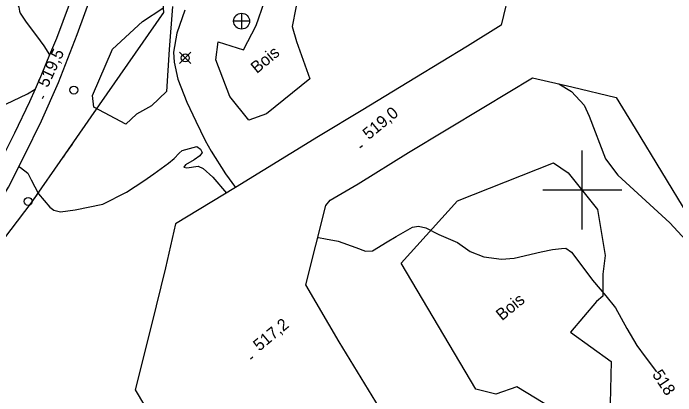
# Model space of a CAD drawing. Extents: x 347059 to 352153, y 6073752 to 6078601.
# Drawn here: x 349284.5 to 349535.4, y 6074922.1 to 6075066.9 of the extents above; entities that cross this region are included whole.
import ezdxf

# ---------------------------------------------------------------- set-up
doc = ezdxf.new("R2010")
doc.units = 0
for name, color, linetype in [('Level 1', 7, 'Continuous'), ('Level 16', 7, 'Continuous'), ('Level 19', 7, 'Continuous'), ('Level 2', 7, 'Continuous'), ('Level 21', 7, 'Continuous'), ('Level 22', 7, 'Continuous'), ('Level 25', 7, 'Continuous'), ('Level 3', 7, 'Continuous'), ('Level 36', 7, 'Continuous'), ('Level 37', 7, 'Continuous'), ('Level 44', 7, 'Continuous'), ('Level 61', 7, 'Continuous')]:
    doc.layers.add(name, color=color, linetype=linetype)

msp = doc.modelspace()

# ---------------------------------------------------------------- linework, layer by layer
at = {"layer": 'Level 1'}
msp.add_lwpolyline([(349491.15, 6075040.17), (349495.96, 6075037.32), (349500.67, 6075032.15), (349502.61, 6075027.97), (349508.83, 6075011.79), (349513.4, 6075005.61), (349522.58, 6074997.28), (349533.13, 6074987.55), (349542.24, 6074977.67), (349552.57, 6074966.12), (349565.03, 6074949.56)], dxfattribs=at)
at = {"layer": 'Level 16'}
for p, q in [((349370.95, 6075066.89), (349370.95, 6075060.89)), ((349373.95, 6075063.89), (349367.95, 6075063.89))]:
    msp.add_line(p, q, dxfattribs=at)
msp.add_circle((349370.96, 6075063.9), 3, dxfattribs=at)
at = {"layer": 'Level 19'}
msp.add_lwpolyline([(349279.75, 6075093.17), (349281.41, 6075090.17), (349281.39, 6075088.56), (349278.25, 6075085.99), (349278.49, 6075084.52), (349281.69, 6075078.11), (349283.56, 6075074.76), (349285.69, 6075071.47), (349286.6, 6075069.28), (349286.91, 6075067.72), (349287.05, 6075067.01), (349289.36, 6075063.49), (349293.32, 6075058.34), (349296.01, 6075054.54), (349298.23, 6075051.11)], dxfattribs=at)
at = {"layer": 'Level 2'}
for points in [[(349291.3, 6075003.79), (349294.05, 6074998.49), (349298.33, 6074993.45), (349299.84, 6074992.34), (349302.39, 6074991.73), (349307.92, 6074992.49), (349318.43, 6074994.63), (349327.37, 6074999.17), (349333.98, 6075003.44), (349337.76, 6075006.05), (349343.3, 6075010.15), (349345.45, 6075011.9), (349347.33, 6075013.95), (349348.49, 6075014.96), (349354.05, 6075016.4), (349355.37, 6075015.51), (349356.01, 6075014.16), (349355.2, 6075012.91), (349352.99, 6075011.38), (349349.74, 6075009.5), (349349.1, 6075008.67), (349350.18, 6075008.38), (349354.51, 6075009.03), (349356.35, 6075008.18), (349360.07, 6075004.87), (349365.21, 6074998.85)], [(349286.64, 6075008.85), (349287.24, 6075008.56), (349290.02, 6075006.32), (349291.3, 6075003.79)], [(349399.83, 6074982.05), (349400.05, 6074982.02), (349402.78, 6074981.48), (349407.6, 6074980.65), (349414.2, 6074978.24), (349417.89, 6074976.83), (349420.59, 6074977.01), (349426.12, 6074980.34), (349429.45, 6074982.44), (349435.64, 6074985.94), (349437.91, 6074986.3), (349440.78, 6074985.67), (349445.7, 6074983.15), (349452.69, 6074980.14), (349457.48, 6074976.69), (349462.73, 6074974.74), (349469.42, 6074973.78), (349474.24, 6074974.18), (349484.41, 6074976.54), (349488.67, 6074977.41), (349492.11, 6074977.84), (349493.72, 6074978.02), (349495.87, 6074976.49), (349498.27, 6074973.28), (349503.81, 6074965.87), (349508.93, 6074959.86), (349512.56, 6074955.41), (349516.9, 6074947.5), (349520.69, 6074941.15), (349523.81, 6074936.81), (349528.13, 6074931.19)]]:
    msp.add_lwpolyline(points, dxfattribs=at)
at = {"layer": 'Level 21'}
for points in [[(349247.03, 6074937.08), (349249.84, 6074944.22), (349254.79, 6074954.77), (349262.81, 6074967.6), (349273.18, 6074985.29), (349282.64, 6075001.08), (349288.77, 6075012.99), (349295.13, 6075026.16), (349301.61, 6075040.72), (349308.71, 6075058.9), (349314.01, 6075073.53)], [(349305.61, 6075070.22), (349300.82, 6075057.32), (349298.23, 6075051.11), (349295.16, 6075043.75), (349292.72, 6075038.17), (349290.65, 6075033.42), (349284.97, 6075021.51), (349280.9, 6075013.45)]]:
    msp.add_lwpolyline(points, dxfattribs=at)
at = {"layer": 'Level 22'}
for points in [[(349349.47, 6075068.12), (349346.48, 6075059.39), (349345.23, 6075052.2), (349345.42, 6075048.34), (349346.77, 6075041.99), (349350.19, 6075033.21), (349353.64, 6075026.05), (349357.16, 6075018.79), (349359.41, 6075014.71), (349364.86, 6075006.12), (349368.66, 6075000.94)], [(349190.82, 6075013.88), (349194.93, 6075016.82), (349206.01, 6075021.45), (349212.9, 6075023.23), (349219.87, 6075024), (349228.64, 6075024.32), (349232.8, 6075025.48), (349238.44, 6075026.58), (349243.22, 6075026.89), (349248.41, 6075027.08), (349255.29, 6075027.03), (349259.11, 6075026.77), (349263.41, 6075026.75), (349271.43, 6075028.05), (349277.48, 6075030.18), (349281.65, 6075032.49), (349289.9, 6075036.41), (349292.72, 6075038.17)]]:
    msp.add_lwpolyline(points, dxfattribs=at)
at = {"layer": 'Level 25'}
for points in [[(349472.68, 6075076.62), (349469.3, 6075062.36), (349456.5, 6075054.45), (349436.63, 6075042.39), (349416.91, 6075030.32), (349400.15, 6075020.2), (349368.66, 6075000.94), (349345.97, 6074987.19), (349342.1, 6074970.46), (349336.86, 6074948.87), (349330.65, 6074924.27), (349340.55, 6074907.8), (349353.39, 6074886.87), (349340.88, 6074879.05), (349339.57, 6074879), (349331.93, 6074874.09), (349326.41, 6074867.59)], [(349380.67, 6074793.89), (349394.5, 6074803.27), (349387.67, 6074814.12), (349397.5, 6074819.82), (349421.54, 6074834.63), (349437, 6074843.86), (349459.75, 6074857.96), (349457.38, 6074861.63), (349454.99, 6074865.34), (349438.78, 6074891.74), (349424.57, 6074915.27), (349407.97, 6074942.52), (349395.32, 6074964.07), (349402.85, 6074994.07), (349404.46, 6074996.11), (349415.07, 6075002.32), (349434.14, 6075014.15), (349462.68, 6075031.39), (349481.14, 6075042.41), (349496, 6075039.08), (349512.84, 6075035.07), (349520.07, 6075023.29), (349539.95, 6074990.52)]]:
    msp.add_lwpolyline(points, dxfattribs=at)
at = {"layer": 'Level 3'}
for p, q in [((349295.61, 6075034.61), (349296.12, 6075035.7)), ((349415.78, 6075016.12), (349416.7, 6075016.89)), ((349374.32, 6074936.02), (349375.24, 6074936.79))]:
    msp.add_line(p, q, dxfattribs=at)
at = {"layer": 'Level 36'}
for p, q in [((349351.73, 6075047.9), (349347.5, 6075052.13)), ((349347.5, 6075047.9), (349351.73, 6075052.13))]:
    msp.add_line(p, q, dxfattribs=at)
for centre in [(349349.62, 6075050.02), (349307.42, 6075037.82), (349290.14, 6074995.68)]:
    msp.add_circle(centre, 1.5, dxfattribs=at)
at = {"layer": 'Level 37'}
for points in [[(349340, 6075065.01), (349341.51, 6075067.18), (349341.21, 6075070.52)], [(349290.3, 6074897.93), (349287.04, 6074896), (349282.42, 6074903.28), (349273.3, 6074918.61), (349267.7, 6074927.44), (349260.7, 6074939.42), (349255.35, 6074947.95), (349259.24, 6074953.58), (349267.39, 6074963.93), (349275.94, 6074975.07), (349291.32, 6074995), (349304.29, 6075013.65), (349317.21, 6075032.18), (349341.51, 6075067.18)], [(349303.47, 6075012.46), (349304.29, 6075013.65), (349306.9, 6075017.38)], [(349290.88, 6074994.42), (349291.32, 6074995), (349294.33, 6074999.32)]]:
    msp.add_lwpolyline(points, dxfattribs=at)
at = {"layer": 'Level 44'}
for points in [[(349391.76, 6075056.25), (349396.75, 6075042.13), (349380.42, 6075028.82), (349373.68, 6075026.47), (349366.45, 6075035.37), (349361.19, 6075049.27), (349362.07, 6075056.07), (349371.67, 6075053.1), (349376.52, 6075062.34), (349379.63, 6075071.34), (349376.21, 6075086.65), (349383.29, 6075088.08), (349389.53, 6075083.18), (349392.89, 6075076.15), (349390.16, 6075061.88), (349391.76, 6075056.25)], [(349344.76, 6075069.53), (349343.51, 6075053.17), (349342.48, 6075037.29), (349336.87, 6075031.8), (349331.21, 6075028.7), (349327.14, 6075024.96), (349314.95, 6075031.35), (349314.48, 6075035.81), (349322.04, 6075053.26), (349333.47, 6075063.82), (349341.17, 6075068.8)], [(349459.7, 6074924.59), (349431.45, 6074972.29), (349452.73, 6074995.93), (349489.08, 6075010.25), (349494.64, 6075006.49), (349505.72, 6074992.62), (349508.65, 6074975.23), (349507.73, 6074968.13), (349507.84, 6074959.79), (349505.37, 6074957.72), (349495.58, 6074946.17), (349510.97, 6074935.05), (349510.59, 6074919.1), (349502.66, 6074916.04), (349488.72, 6074917.25), (349475.19, 6074925.44), (349467.27, 6074922.7), (349459.7, 6074924.59)]]:
    msp.add_lwpolyline(points, dxfattribs=at)
at = {"layer": 'Level 61'}
for p, q in [((349500, 6074985), (349500, 6075015)), ((349485, 6075000), (349515, 6075000))]:
    msp.add_line(p, q, dxfattribs=at)

# ---------------------------------------------------------------- texts
at = {"layer": 'Level 2'}
msp.add_text('518', height=4.5, rotation=303.4764, dxfattribs=at).set_placement((349526.3, 6074930.12))
at = {"layer": 'Level 3'}
for s, rotation, p in [('519,5', 64.8242, (349297.5, 6075038.5)), ('519,0', 39.62, (349419.14, 6075018.84)), ('517,2', 39.62, (349377.68, 6074938.74))]:
    msp.add_text(s, height=4.5, rotation=rotation, dxfattribs=at).set_placement(p)
at = {"layer": 'Level 44'}
for p in [(349376.73, 6075043.89), (349469.59, 6074950.28)]:
    msp.add_text('Bois', height=4.5, rotation=39.568, dxfattribs=at).set_placement(p)

doc.saveas('drawing.dxf')
